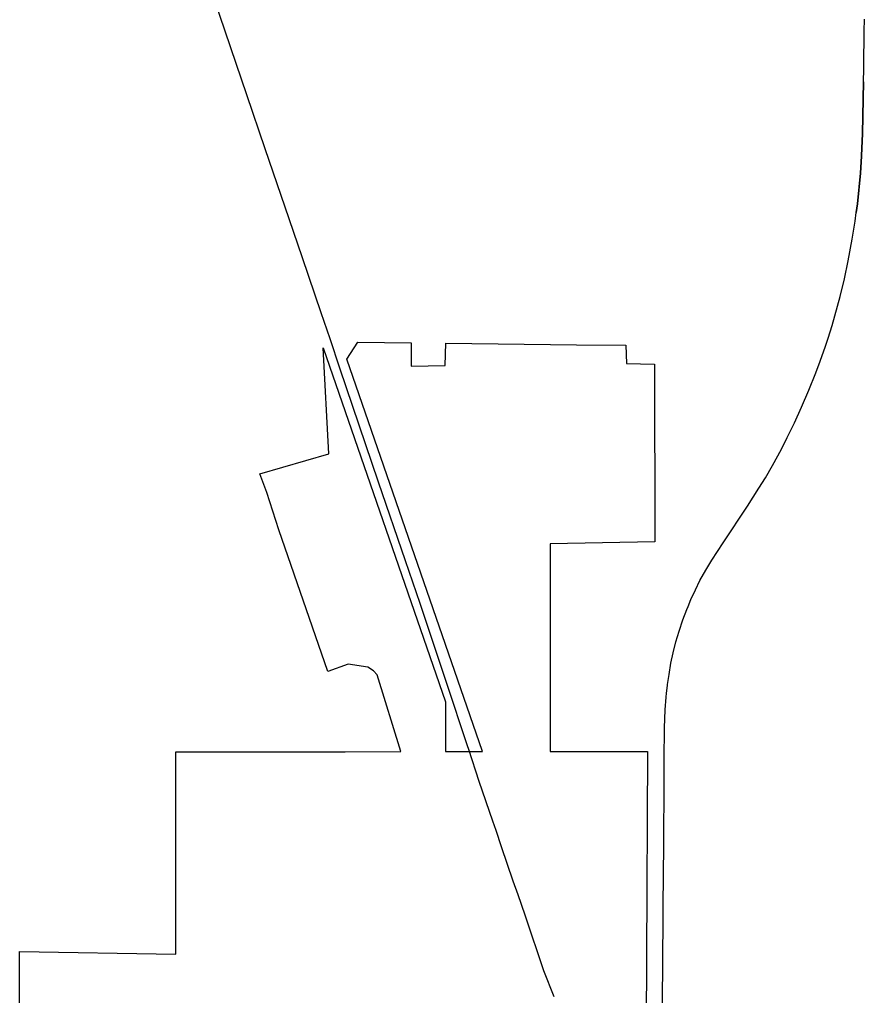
# Model space of a CAD drawing. Extents: x 0 to 34, y 0 to 22.
# Drawn here: x 6.5207 to 6.608, y 19.4091 to 19.5101 of the extents above; entities that cross this region are included whole.
import ezdxf

# ---------------------------------------------------------------- set-up
doc = ezdxf.new("R2010")
doc.units = 0
for name, color, linetype in [('GM_X_Corporation', 7, 'Continuous'), ('GM_X_State_Route', 7, 'Continuous'), ('GM_X_US_Route', 7, 'Continuous')]:
    doc.layers.add(name, color=color, linetype=linetype)

msp = doc.modelspace()

# ---------------------------------------------------------------- linework, layer by layer
at = {"layer": 'GM_X_Corporation'}
msp.add_lwpolyline([(6.5207561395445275, 19.39196742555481), (6.520692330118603, 19.41370055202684), (6.536850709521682, 19.413418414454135), (6.536841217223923, 19.434342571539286), (6.554332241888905, 19.434358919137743), (6.56008787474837, 19.434363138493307), (6.557657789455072, 19.442296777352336), (6.557285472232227, 19.442739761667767), (6.556692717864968, 19.44309520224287), (6.554660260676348, 19.443415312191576), (6.552553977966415, 19.442649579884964), (6.547506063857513, 19.457311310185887), (6.5462419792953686, 19.46116158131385), (6.545526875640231, 19.463113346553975), (6.552656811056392, 19.465163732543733), (6.552076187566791, 19.476141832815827), (6.564705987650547, 19.43952812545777), (6.564708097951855, 19.434366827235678), (6.568524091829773, 19.434369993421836), (6.554521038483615, 19.474964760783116), (6.55565961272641, 19.476718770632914), (6.561173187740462, 19.47665864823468), (6.561156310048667, 19.47424860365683), (6.5646928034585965, 19.474313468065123), (6.5647434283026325, 19.476594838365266), (6.578264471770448, 19.476447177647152), (6.583345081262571, 19.476387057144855), (6.583406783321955, 19.474500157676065), (6.5863262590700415, 19.47444741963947), (6.586334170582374, 19.456054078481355), (6.575521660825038, 19.455858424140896), (6.575533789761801, 19.43437473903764), (6.585589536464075, 19.43438159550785), (6.585382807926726, 19.391924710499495)], dxfattribs=at)
at = {"layer": 'GM_X_State_Route'}
for p, q in [((6.608006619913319, 19.509609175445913), (6.608015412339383, 19.51003897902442)), ((6.608015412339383, 19.51003897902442), (6.608017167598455, 19.510124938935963))]:
    msp.add_line(p, q, dxfattribs=at)
for points in [[(6.6079354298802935, 19.504737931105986), (6.608001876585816, 19.509377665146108), (6.608006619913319, 19.509609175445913)], [(6.607917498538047, 19.503626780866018), (6.607923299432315, 19.503895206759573), (6.6079354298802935, 19.504737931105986)], [(6.607725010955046, 19.495937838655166), (6.607726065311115, 19.49596789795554), (6.607809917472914, 19.498307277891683), (6.607917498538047, 19.503626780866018)], [(6.607917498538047, 19.503626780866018), (6.607809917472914, 19.498307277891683), (6.607726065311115, 19.49596789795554)], [(6.607726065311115, 19.49596789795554), (6.607725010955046, 19.495937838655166), (6.607618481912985, 19.49420334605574), (6.607281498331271, 19.4910249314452), (6.607170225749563, 19.490119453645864)], [(6.607170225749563, 19.490119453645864), (6.607281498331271, 19.4910249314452), (6.607618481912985, 19.49420334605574), (6.607725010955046, 19.495937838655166)], [(6.6039875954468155, 19.476310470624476), (6.604261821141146, 19.47714106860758), (6.604675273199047, 19.478430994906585), (6.605499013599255, 19.481430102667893), (6.605948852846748, 19.483272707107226), (6.606343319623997, 19.485128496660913), (6.606746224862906, 19.487358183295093), (6.60691445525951, 19.488399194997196), (6.607048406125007, 19.489234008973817), (6.607170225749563, 19.490119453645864)], [(6.599438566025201, 19.4656619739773), (6.600045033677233, 19.466852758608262), (6.600779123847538, 19.46836945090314), (6.6015216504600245, 19.46999952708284), (6.602266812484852, 19.47174298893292), (6.602992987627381, 19.473551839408), (6.6034359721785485, 19.474734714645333), (6.6039875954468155, 19.476310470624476)], [(6.589782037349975, 19.44938072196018), (6.590078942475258, 19.45010268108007), (6.5905398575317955, 19.45111257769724), (6.5910176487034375, 19.45205603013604), (6.591607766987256, 19.453119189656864), (6.592237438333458, 19.454158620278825), (6.59342031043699, 19.455970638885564), (6.595915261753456, 19.459756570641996), (6.597115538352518, 19.46161605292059), (6.597776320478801, 19.462692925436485), (6.598515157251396, 19.46396861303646), (6.599438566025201, 19.4656619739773)], [(6.5876710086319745, 19.4413115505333), (6.587816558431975, 19.44235994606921), (6.5880174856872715, 19.443505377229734), (6.5882500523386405, 19.444590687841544), (6.588534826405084, 19.445718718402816), (6.588864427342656, 19.44683355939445), (6.589250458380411, 19.4479863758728), (6.589656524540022, 19.44907590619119), (6.589782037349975, 19.44938072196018)], [(6.587567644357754, 19.4404229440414), (6.587656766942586, 19.441208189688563), (6.5876710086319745, 19.4413115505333)], [(6.5872944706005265, 19.426843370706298), (6.587305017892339, 19.429189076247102), (6.587320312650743, 19.433512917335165), (6.587356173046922, 19.436835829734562), (6.587436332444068, 19.438682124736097), (6.587532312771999, 19.439999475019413), (6.587567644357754, 19.4404229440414)], [(6.58722486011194, 19.418375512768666), (6.587285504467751, 19.424760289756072), (6.5872944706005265, 19.426843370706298)], [(6.58703219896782, 19.394197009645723), (6.587012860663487, 19.39428086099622), (6.586985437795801, 19.394543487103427), (6.5869949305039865, 19.395076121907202), (6.587020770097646, 19.39607863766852), (6.58704397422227, 19.39760799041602), (6.587093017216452, 19.401930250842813), (6.587120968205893, 19.405937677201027), (6.587181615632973, 19.412106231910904), (6.587219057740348, 19.417800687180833), (6.58722486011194, 19.418375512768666)]]:
    msp.add_lwpolyline(points, dxfattribs=at)
at = {"layer": 'GM_X_US_Route'}
msp.add_line((6.5669523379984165, 19.435012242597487), (6.567086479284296, 19.434608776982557), dxfattribs=at)
for points in [[(6.5358747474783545, 19.526663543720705), (6.53601482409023, 19.526239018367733), (6.537234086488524, 19.52264345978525), (6.540805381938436, 19.512192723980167), (6.544147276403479, 19.502318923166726), (6.546054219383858, 19.49675472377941), (6.548528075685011, 19.48949136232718), (6.549891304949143, 19.485473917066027), (6.551844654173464, 19.47978262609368), (6.55275962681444, 19.477099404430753)], [(6.55275962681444, 19.477099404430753), (6.553771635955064, 19.474054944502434), (6.5577621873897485, 19.46225890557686), (6.5605387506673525, 19.454118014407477), (6.562068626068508, 19.449732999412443), (6.5647792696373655, 19.44154833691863), (6.5669523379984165, 19.435012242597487)], [(6.567086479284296, 19.434608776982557), (6.568174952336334, 19.431306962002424), (6.5695814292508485, 19.427215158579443), (6.569904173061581, 19.426250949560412)], [(6.569904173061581, 19.426250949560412), (6.57046897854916, 19.424563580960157), (6.571673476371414, 19.421017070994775), (6.57217974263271, 19.41957473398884), (6.572920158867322, 19.417484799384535), (6.573469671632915, 19.415832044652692), (6.574316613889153, 19.413278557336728), (6.574776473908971, 19.41193220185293), (6.574845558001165, 19.411746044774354), (6.575926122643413, 19.409048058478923)]]:
    msp.add_lwpolyline(points, dxfattribs=at)

doc.saveas('drawing.dxf')
